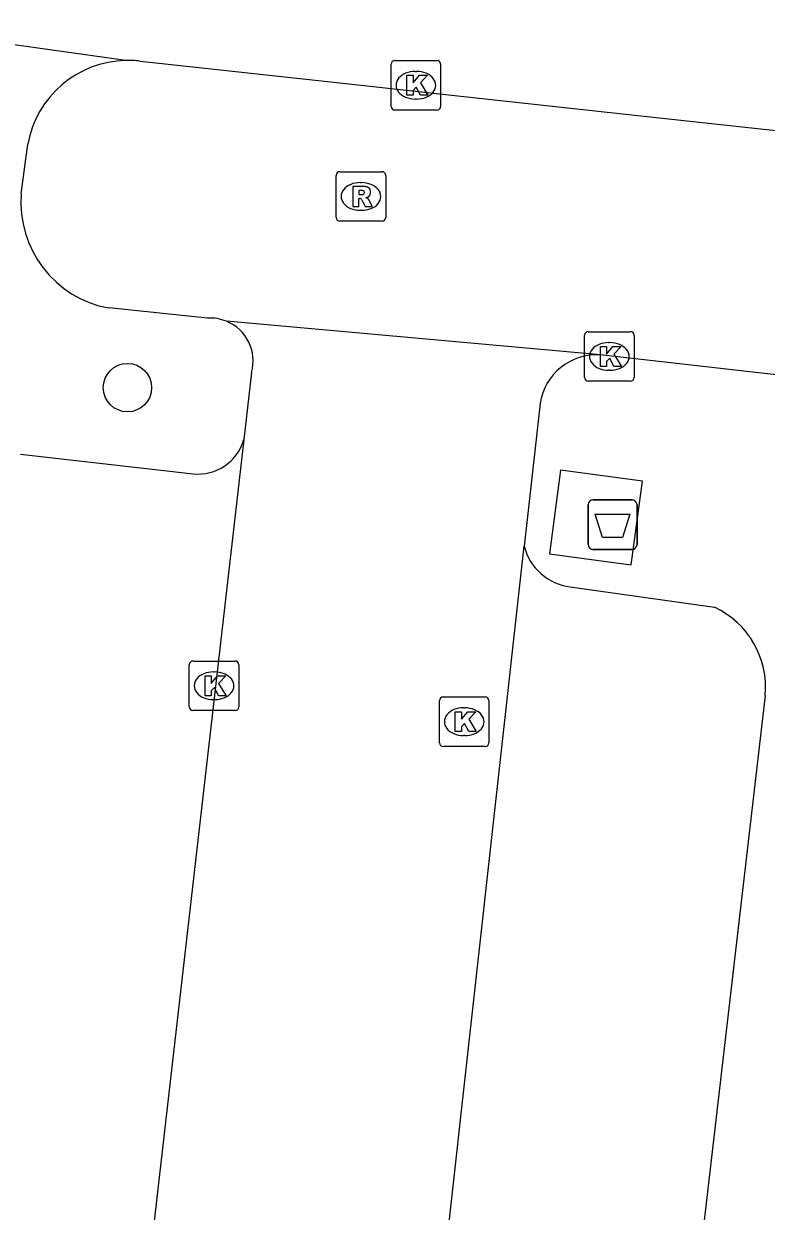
# Model space of a CAD drawing. Extents: x 161928 to 163055, y 386475 to 387428.
# Drawn here: x 162177.94 to 162192.94, y 386825.3 to 386849.27 of the extents above; entities that cross this region are included whole.
import ezdxf

# ---------------------------------------------------------------- set-up
doc = ezdxf.new("R2010")
doc.units = 0
for name, color, linetype in [('IMGEO_Afval_apart_plaats', 7, 'Continuous'), ('IMGEO_Boom', 7, 'Continuous'), ('IMGEO_Kolk', 7, 'Continuous'), ('IMGEO_Parkeervlak_open', 7, 'Continuous'), ('IMGEO_Rijbaan_lokaal_open', 7, 'Continuous'), ('IMGEO_Rioolput', 7, 'Continuous'), ('IMGEO_Voetpad_gesloten', 7, 'Continuous'), ('IMGEO_Voetpad_open', 7, 'Continuous')]:
    doc.layers.add(name, color=color, linetype=linetype)

msp = doc.modelspace()

# ---------------------------------------------------------------- linework, layer by layer
at = {"layer": 'IMGEO_Afval_apart_plaats'}
for p, q in [((162189.337, 386838.76), (162189.337, 386839.56)), ((162189.337, 386839.56), (162189.337, 386838.76)), ((162189.437, 386839.66), (162190.227, 386839.66)), ((162190.227, 386839.66), (162189.437, 386839.66)), ((162190.327, 386839.56), (162190.327, 386838.76)), ((162190.327, 386838.76), (162190.327, 386839.56)), ((162190.227, 386838.66), (162189.437, 386838.66)), ((162189.437, 386838.66), (162190.227, 386838.66))]:
    msp.add_line(p, q, dxfattribs=at)
msp.add_lwpolyline([(162189.48, 386839.374), (162190.184, 386839.374), (162190.035, 386838.904), (162189.629, 386838.904), (162189.48, 386839.374)], dxfattribs=at)
for centre, start, end in [((162189.437, 386839.56), 90, 180), ((162189.437, 386839.56), 90, 180), ((162190.227, 386839.56), 0, 90), ((162190.227, 386839.56), 360, 90), ((162189.437, 386838.76), 180, 270), ((162189.437, 386838.76), 180, 270), ((162190.227, 386838.76), 270, 0), ((162190.227, 386838.76), 270, 0)]:
    msp.add_arc(centre, 0.1, start, end, dxfattribs=at)
at = {"layer": 'IMGEO_Boom'}
msp.add_circle((162180.034, 386841.926), 0.489, dxfattribs=at)
at = {"layer": 'IMGEO_Kolk'}
for p, q in [((162185.359, 386847.603), (162185.359, 386848.455)), ((162185.434, 386848.529), (162186.286, 386848.529)), ((162186.36, 386848.455), (162186.36, 386847.603)), ((162185.847, 386848.309), (162185.872, 386848.309)), ((162185.87, 386847.749), (162185.845, 386847.749)), ((162186.286, 386847.529), (162185.434, 386847.529)), ((162189.342, 386843.055), (162190.194, 386843.055)), ((162189.267, 386842.129), (162189.267, 386842.981)), ((162189.755, 386842.835), (162189.78, 386842.835)), ((162190.268, 386842.981), (162190.268, 386842.129)), ((162189.778, 386842.275), (162189.753, 386842.275)), ((162190.194, 386842.055), (162189.342, 386842.055)), ((162181.357, 386836.408), (162182.209, 386836.408)), ((162181.282, 386835.482), (162181.282, 386836.334)), ((162181.77, 386836.188), (162181.795, 386836.188)), ((162182.283, 386836.334), (162182.283, 386835.482)), ((162181.793, 386835.628), (162181.768, 386835.628)), ((162186.41, 386835.683), (162187.262, 386835.683)), ((162182.209, 386835.408), (162181.357, 386835.408)), ((162186.335, 386834.757), (162186.335, 386835.609)), ((162186.823, 386835.463), (162186.848, 386835.463)), ((162187.336, 386835.609), (162187.336, 386834.757)), ((162187.262, 386834.683), (162186.41, 386834.683)), ((162186.846, 386834.903), (162186.821, 386834.903))]:
    msp.add_line(p, q, dxfattribs=at)
for points in [[(162185.359, 386847.603), (162185.359, 386848.455)], [(162185.434, 386848.529), (162186.286, 386848.529)], [(162186.36, 386848.455), (162186.36, 386847.603)], [(162185.68, 386848.229), (162185.803, 386848.229), (162185.803, 386848.078), (162185.933, 386848.229), (162186.097, 386848.229), (162185.951, 386848.078), (162186.104, 386847.829), (162185.952, 386847.829), (162185.867, 386847.993), (162185.803, 386847.926), (162185.803, 386847.829), (162185.68, 386847.829), (162185.68, 386848.229)], [(162186.286, 386847.529), (162185.434, 386847.529)], [(162189.342, 386843.055), (162190.194, 386843.055)], [(162189.267, 386842.129), (162189.267, 386842.981)], [(162190.268, 386842.981), (162190.268, 386842.129)], [(162189.588, 386842.755), (162189.711, 386842.755), (162189.711, 386842.604), (162189.841, 386842.755), (162190.005, 386842.755), (162189.859, 386842.604), (162190.012, 386842.355), (162189.86, 386842.355), (162189.775, 386842.519), (162189.711, 386842.452), (162189.711, 386842.355), (162189.588, 386842.355), (162189.588, 386842.755)], [(162190.194, 386842.055), (162189.342, 386842.055)], [(162181.357, 386836.408), (162182.209, 386836.408)], [(162181.282, 386835.482), (162181.282, 386836.334)], [(162181.603, 386836.108), (162181.726, 386836.108), (162181.726, 386835.957), (162181.856, 386836.108), (162182.02, 386836.108), (162181.874, 386835.957), (162182.027, 386835.708), (162181.875, 386835.708), (162181.79, 386835.872), (162181.726, 386835.805), (162181.726, 386835.708), (162181.603, 386835.708), (162181.603, 386836.108)], [(162182.283, 386836.334), (162182.283, 386835.482)], [(162186.41, 386835.683), (162187.262, 386835.683)], [(162182.209, 386835.408), (162181.357, 386835.408)], [(162186.335, 386834.757), (162186.335, 386835.609)], [(162187.336, 386835.609), (162187.336, 386834.757)], [(162186.656, 386835.383), (162186.779, 386835.383), (162186.779, 386835.232), (162186.909, 386835.383), (162187.073, 386835.383), (162186.927, 386835.232), (162187.08, 386834.983), (162186.928, 386834.983), (162186.843, 386835.147), (162186.779, 386835.08), (162186.779, 386834.983), (162186.656, 386834.983), (162186.656, 386835.383)], [(162187.262, 386834.683), (162186.41, 386834.683)]]:
    msp.add_lwpolyline(points, dxfattribs=at)
for centre, start, end in [((162185.436, 386848.453), 91.552, 178.448), ((162185.436, 386848.453), 91.552, 178.448), ((162186.284, 386848.453), 1.552, 88.448), ((162186.284, 386848.453), 1.552, 88.448), ((162185.436, 386847.605), 181.552, 268.448), ((162185.436, 386847.605), 181.552, 268.448), ((162186.284, 386847.605), 271.552, 358.448), ((162186.284, 386847.605), 271.552, 358.448), ((162189.344, 386842.979), 91.552, 178.448), ((162189.344, 386842.979), 91.552, 178.448), ((162190.192, 386842.979), 1.552, 88.448), ((162190.192, 386842.979), 1.552, 88.448), ((162189.344, 386842.131), 181.552, 268.448), ((162189.344, 386842.131), 181.552, 268.448), ((162190.192, 386842.131), 271.552, 358.448), ((162190.192, 386842.131), 271.552, 358.448), ((162181.359, 386836.332), 91.552, 178.448), ((162181.359, 386836.332), 91.552, 178.448), ((162182.207, 386836.332), 1.552, 88.448), ((162182.207, 386836.332), 1.552, 88.448), ((162186.412, 386835.607), 91.552, 178.448), ((162186.412, 386835.607), 91.552, 178.448), ((162187.26, 386835.607), 1.552, 88.448), ((162187.26, 386835.607), 1.552, 88.448), ((162181.359, 386835.484), 181.552, 268.448), ((162181.359, 386835.484), 181.552, 268.448), ((162182.207, 386835.484), 271.552, 358.448), ((162182.207, 386835.484), 271.552, 358.448), ((162186.412, 386834.759), 181.552, 268.448), ((162186.412, 386834.759), 181.552, 268.448), ((162187.26, 386834.759), 271.552, 358.448), ((162187.26, 386834.759), 271.552, 358.448)]:
    msp.add_arc(centre, 0.0765, start, end, dxfattribs=at)
for centre, major_axis, ratio, start_param, end_param in [((162185.846, 386848.029), (-0.387, 0.002), 0.722429, 4.712389, 7.853982), ((162185.871, 386848.029), (-0.39, 0.002), 0.717154, 1.570796, 4.712389), ((162189.754, 386842.555), (-0.387, 0.002), 0.722429, 4.712389, 7.853982), ((162189.779, 386842.555), (-0.39, 0.002), 0.717154, 1.570796, 4.712389), ((162181.769, 386835.908), (-0.387, 0.002), 0.722429, 4.712389, 7.853982), ((162181.794, 386835.908), (-0.39, 0.002), 0.717154, 1.570796, 4.712389), ((162186.822, 386835.183), (-0.387, 0.002), 0.722429, 4.712389, 7.853982), ((162186.847, 386835.183), (-0.39, 0.002), 0.717154, 1.570796, 4.712389)]:
    msp.add_ellipse(centre, major_axis=major_axis, ratio=ratio, start_param=start_param, end_param=end_param, dxfattribs=at)
at = {"layer": 'IMGEO_Parkeervlak_open'}
msp.add_lwpolyline([(162177.876, 386840.584), (162181.361, 386840.187)], dxfattribs=at)
msp.add_arc((162181.461, 386841.142), 0.96, 264.016, 344.0593, dxfattribs=at)
at = {"layer": 'IMGEO_Rijbaan_lokaal_open'}
for points in [[(162180.286, 386848.516), (162180.548, 386848.487), (162184.325, 386848.075), (162186.215, 386847.869), (162189.972, 386847.459), (162198.333, 386846.547), (162207.117, 386845.636)], [(162177.889, 386845.834), (162178.02, 386846.839)], [(162181.652, 386843.327), (162179.655, 386843.533)], [(162189.585, 386842.585), (162182.036, 386843.265)], [(162270.651, 386833.365), (162265.498, 386833.927), (162250, 386835.731), (162189.585, 386842.585)], [(162182.54, 386842.234), (162182.384, 386840.878)], [(162188.37, 386841.605), (162188.05, 386838.724)], [(162182.384, 386840.878), (162178.91, 386810.626)], [(162184.856, 386809.988), (162188.05, 386838.724)]]:
    msp.add_lwpolyline(points, dxfattribs=at)
for centre, radius, start, end in [((162180.047, 386846.47), 2.06, 91.2523, 169.6879), ((162180.044, 386846.504), 2.026, 83.1544, 91.2013), ((162180.048, 386845.663), 2.166, 175.4631, 259.5488), ((162181.71, 386842.466), 0.863, 67.8061, 93.8505), ((162181.711, 386842.467), 0.861, 344.2788, 67.8242), ((162189.509, 386841.436), 1.151, 86.2056, 171.5726)]:
    msp.add_arc(centre, radius, start, end, dxfattribs=at)
at = {"layer": 'IMGEO_Rioolput'}
for p, q in [((162184.249, 386845.358), (162184.249, 386846.21)), ((162184.324, 386846.284), (162185.176, 386846.284)), ((162185.25, 386846.21), (162185.25, 386845.358)), ((162184.737, 386846.064), (162184.762, 386846.064)), ((162184.76, 386845.504), (162184.735, 386845.504)), ((162185.176, 386845.284), (162184.324, 386845.284))]:
    msp.add_line(p, q, dxfattribs=at)
for points in [[(162184.249, 386845.358), (162184.249, 386846.21)], [(162184.324, 386846.284), (162185.176, 386846.284)], [(162185.25, 386846.21), (162185.25, 386845.358)], [(162184.838, 386845.982), (162184.586, 386845.984), (162184.586, 386845.584)], [(162184.586, 386845.584), (162184.71, 386845.584), (162184.71, 386845.746), (162184.721, 386845.746)], [(162184.764, 386845.903), (162184.71, 386845.903), (162184.71, 386845.822)], [(162184.71, 386845.822), (162184.762, 386845.822)], [(162184.768, 386845.717), (162184.839, 386845.584), (162184.979, 386845.584), (162184.914, 386845.71)], [(162185.176, 386845.284), (162184.324, 386845.284)]]:
    msp.add_lwpolyline(points, dxfattribs=at)
for centre, radius, start, end in [((162184.326, 386846.208), 0.0765, 91.552, 178.448), ((162184.326, 386846.208), 0.0765, 91.552, 178.448), ((162185.174, 386846.208), 0.0765, 1.552, 88.448), ((162185.174, 386846.208), 0.0765, 1.552, 88.448), ((162184.837, 386845.872), 0.109, 350.3612, 89.416), ((162184.72, 386845.693), 0.0533, 26.0293, 88.6989), ((162184.746, 386846.011), 0.19, 274.7715, 282.9687), ((162184.77, 386845.807), 0.0964, 77.0061, 93.1865), ((162184.784, 386845.864), 0.0378, 276.6634, 79.6772), ((162184.835, 386845.872), 0.112, 277.5842, 350.9817), ((162184.819, 386845.657), 0.108, 29.5134, 73.7905), ((162184.326, 386845.36), 0.0765, 181.552, 268.448), ((162184.326, 386845.36), 0.0765, 181.552, 268.448), ((162185.174, 386845.36), 0.0765, 271.552, 358.448), ((162185.174, 386845.36), 0.0765, 271.552, 358.448)]:
    msp.add_arc(centre, radius, start, end, dxfattribs=at)
for centre, major_axis, ratio, start_param, end_param in [((162184.736, 386845.784), (-0.387, 0.002), 0.722429, 4.712389, 7.853982), ((162184.761, 386845.784), (-0.39, 0.002), 0.717154, 1.570796, 4.712389)]:
    msp.add_ellipse(centre, major_axis=major_axis, ratio=ratio, start_param=start_param, end_param=end_param, dxfattribs=at)
at = {"layer": 'IMGEO_Voetpad_gesloten'}
msp.add_lwpolyline([(162190.437, 386840.036), (162188.784, 386840.257), (162188.559, 386838.571), (162190.212, 386838.35), (162190.437, 386840.036)], dxfattribs=at)
at = {"layer": 'IMGEO_Voetpad_open'}
for points in [[(162180.002, 386848.53), (162174.713, 386849.27)], [(162188.975, 386837.905), (162191.895, 386837.492)], [(162192.915, 386835.71), (162190.069, 386811.223)]]:
    msp.add_lwpolyline(points, dxfattribs=at)
for centre, radius, start, end in [((162189.109, 386838.988), 1.091, 193.9875, 262.9688), ((162191.141, 386835.878), 1.782, 354.5995, 64.9733)]:
    msp.add_arc(centre, radius, start, end, dxfattribs=at)

doc.saveas('drawing.dxf')
